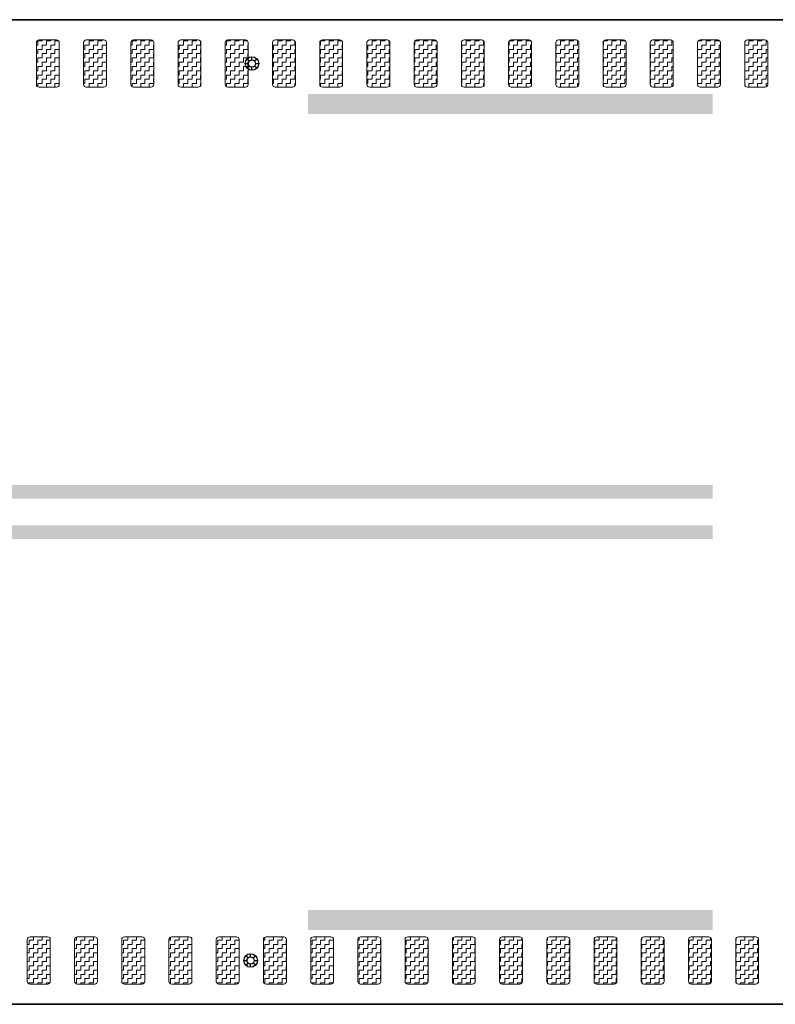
# Model space of a CAD drawing. Header units: metres. Extents: x -699 to 2316, y -1199 to 781.
# Tile 520 of 593: x 1125.71 to 1131.31, y -262.03 to -254.73. Entities that reach past the tile are written whole.
import ezdxf

# ---------------------------------------------------------------- set-up
doc = ezdxf.new("R2010")
doc.units = ezdxf.units.M
doc.linetypes.add('VW-3-3_STREEP', pattern=[6, 3, -3])
doc.linetypes.add('VW-9-3_STREEP', pattern=[12, 9, -3])
for name, color, linetype, lineweight in [('N-WA-IE-MEUBILAIR_WEGMEUBILAIR-S', 7, 'Continuous', 25), ('N-WA-VW-MARKERING_DYNAMISCH-G', 7, 'Continuous', 35), ('N-WE-VH-KANTVERHARDING-G', 210, 'Continuous', 35), ('N-WE-VW-MARKERING_LANGS_STREEP_33-G', 7, 'VW-3-3_STREEP', 13), ('N-WE-VW-MARKERING_LANGS_STREEP_93-G', 7, 'VW-9-3_STREEP', 13)]:
    doc.layers.add(name, color=color, linetype=linetype, lineweight=lineweight)
pattern_1 = [(180, (362.03036, 0), (-0.03175, -0.03175), [0.03175, -0.03175]), (270, (361.99861, 0), (0.03175, -0.03175), [0.03175, -0.03175])]

# ---------------------------------------------------------------- blocks, each defined once
blk = doc.blocks.new('SIE-WEG_GLASBOLREFLECTOR-SO')
for p, q in [((-0.375, 0), (-0.199, 0)), ((-0.141, 0.141), (-0.265, 0.265)), ((0, 0.2), (0, 0.375)), ((0.142, 0.141), (0.265, 0.265)), ((0.201, 0), (0.375, 0)), ((-0.265, -0.266), (-0.141, -0.141)), ((0, -0.375), (0, -0.2)), ((0.265, -0.266), (0.142, -0.142))]:
    blk.add_line(p, q)
for centre, radius in [((0, 0), 0.375), ((0.001, 0), 0.2)]:
    blk.add_circle(centre, radius)
blk = doc.blocks.new('glasbol')
at = {"layer": 'N-WA-IE-MEUBILAIR_WEGMEUBILAIR-S'}
blk.add_blockref('SIE-WEG_GLASBOLREFLECTOR-SO', (-0.001, 0), dxfattribs=at)

msp = doc.modelspace()

# ---------------------------------------------------------------- hatches: boundary and pattern name
at = {"layer": 'N-WA-VW-MARKERING_DYNAMISCH-G', "lineweight": 9}
h = msp.add_hatch(dxfattribs=at)
h.set_pattern_fill('ZIGZAG', color=8, scale=0.01, angle=180, style=0)
h.set_pattern_definition(pattern_1)
edge = h.paths.add_edge_path()
edge.add_line((1125.8491, -255.2327), (1125.9791, -255.2327))
edge.add_arc((1125.9791, -255.2127), 0.02, 270, 360)
edge.add_line((1125.9991, -255.2127), (1125.9991, -254.9027))
edge.add_arc((1125.9791, -254.9027), 0.02, 0, 90)
edge.add_line((1125.9791, -254.8827), (1125.8491, -254.8827))
edge.add_arc((1125.8491, -254.9027), 0.02, 90, 180)
edge.add_line((1125.8291, -254.9027), (1125.8291, -255.2127))
edge.add_arc((1125.8491, -255.2127), 0.02, 180, 270)
h = msp.add_hatch(dxfattribs=at)
h.set_pattern_fill('ZIGZAG', color=8, scale=0.01, angle=180, style=0)
h.set_pattern_definition(pattern_1)
edge = h.paths.add_edge_path()
edge.add_line((1126.1991, -255.2327), (1126.3291, -255.2327))
edge.add_arc((1126.3291, -255.2127), 0.02, 270, 360)
edge.add_line((1126.3491, -255.2127), (1126.3491, -254.9027))
edge.add_arc((1126.3291, -254.9027), 0.02, 0, 90)
edge.add_line((1126.3291, -254.8827), (1126.1991, -254.8827))
edge.add_arc((1126.1991, -254.9027), 0.02, 90, 180)
edge.add_line((1126.1791, -254.9027), (1126.1791, -255.2127))
edge.add_arc((1126.1991, -255.2127), 0.02, 180, 270)
h = msp.add_hatch(dxfattribs=at)
h.set_pattern_fill('ZIGZAG', color=8, scale=0.01, angle=180, style=0)
h.set_pattern_definition(pattern_1)
edge = h.paths.add_edge_path()
edge.add_line((1126.5491, -255.2327), (1126.6791, -255.2327))
edge.add_arc((1126.6791, -255.2127), 0.02, 270, 360)
edge.add_line((1126.6991, -255.2127), (1126.6991, -254.9027))
edge.add_arc((1126.6791, -254.9027), 0.02, 0, 90)
edge.add_line((1126.6791, -254.8827), (1126.5491, -254.8827))
edge.add_arc((1126.5491, -254.9027), 0.02, 90, 180)
edge.add_line((1126.5291, -254.9027), (1126.5291, -255.2127))
edge.add_arc((1126.5491, -255.2127), 0.02, 180, 270)
h = msp.add_hatch(dxfattribs=at)
h.set_pattern_fill('ZIGZAG', color=8, scale=0.01, angle=180, style=0)
h.set_pattern_definition(pattern_1)
edge = h.paths.add_edge_path()
edge.add_line((1126.8991, -255.2327), (1127.0291, -255.2327))
edge.add_arc((1127.0291, -255.2127), 0.02, 270, 360)
edge.add_line((1127.0491, -255.2127), (1127.0491, -254.9027))
edge.add_arc((1127.0291, -254.9027), 0.02, 0, 90)
edge.add_line((1127.0291, -254.8827), (1126.8991, -254.8827))
edge.add_arc((1126.8991, -254.9027), 0.02, 90, 180)
edge.add_line((1126.8791, -254.9027), (1126.8791, -255.2127))
edge.add_arc((1126.8991, -255.2127), 0.02, 180, 270)
h = msp.add_hatch(dxfattribs=at)
h.set_pattern_fill('ZIGZAG', color=8, scale=0.01, angle=180, style=0)
h.set_pattern_definition(pattern_1)
edge = h.paths.add_edge_path()
edge.add_line((1127.2491, -255.2327), (1127.3791, -255.2327))
edge.add_arc((1127.3791, -255.2127), 0.02, 270, 360)
edge.add_line((1127.3991, -255.2127), (1127.3991, -254.9027))
edge.add_arc((1127.3791, -254.9027), 0.02, 0, 90)
edge.add_line((1127.3791, -254.8827), (1127.2491, -254.8827))
edge.add_arc((1127.2491, -254.9027), 0.02, 90, 180)
edge.add_line((1127.2291, -254.9027), (1127.2291, -255.2127))
edge.add_arc((1127.2491, -255.2127), 0.02, 180, 270)
h = msp.add_hatch(dxfattribs=at)
h.set_pattern_fill('ZIGZAG', color=8, scale=0.01, angle=180, style=0)
h.set_pattern_definition(pattern_1)
edge = h.paths.add_edge_path()
edge.add_line((1127.5991, -255.2327), (1127.7291, -255.2327))
edge.add_arc((1127.7291, -255.2127), 0.02, 270, 360)
edge.add_line((1127.7491, -255.2127), (1127.7491, -254.9027))
edge.add_arc((1127.7291, -254.9027), 0.02, 0, 90)
edge.add_line((1127.7291, -254.8827), (1127.5991, -254.8827))
edge.add_arc((1127.5991, -254.9027), 0.02, 90, 180)
edge.add_line((1127.5791, -254.9027), (1127.5791, -255.2127))
edge.add_arc((1127.5991, -255.2127), 0.02, 180, 270)
h = msp.add_hatch(dxfattribs=at)
h.set_pattern_fill('ZIGZAG', color=8, scale=0.01, angle=180, style=0)
h.set_pattern_definition(pattern_1)
edge = h.paths.add_edge_path()
edge.add_line((1127.9491, -255.2327), (1128.0791, -255.2327))
edge.add_arc((1128.0791, -255.2127), 0.02, 270, 360)
edge.add_line((1128.0991, -255.2127), (1128.0991, -254.9027))
edge.add_arc((1128.0791, -254.9027), 0.02, 0, 90)
edge.add_line((1128.0791, -254.8827), (1127.9491, -254.8827))
edge.add_arc((1127.9491, -254.9027), 0.02, 90, 180)
edge.add_line((1127.9291, -254.9027), (1127.9291, -255.2127))
edge.add_arc((1127.9491, -255.2127), 0.02, 180, 270)
h = msp.add_hatch(dxfattribs=at)
h.set_pattern_fill('ZIGZAG', color=8, scale=0.01, angle=180, style=0)
h.set_pattern_definition(pattern_1)
edge = h.paths.add_edge_path()
edge.add_line((1128.2991, -255.2327), (1128.4291, -255.2327))
edge.add_arc((1128.4291, -255.2127), 0.02, 270, 360)
edge.add_line((1128.4491, -255.2127), (1128.4491, -254.9027))
edge.add_arc((1128.4291, -254.9027), 0.02, 0, 90)
edge.add_line((1128.4291, -254.8827), (1128.2991, -254.8827))
edge.add_arc((1128.2991, -254.9027), 0.02, 90, 180)
edge.add_line((1128.2791, -254.9027), (1128.2791, -255.2127))
edge.add_arc((1128.2991, -255.2127), 0.02, 180, 270)
h = msp.add_hatch(dxfattribs=at)
h.set_pattern_fill('ZIGZAG', color=8, scale=0.01, angle=180, style=0)
h.set_pattern_definition(pattern_1)
edge = h.paths.add_edge_path()
edge.add_line((1128.6491, -255.2327), (1128.7791, -255.2327))
edge.add_arc((1128.7791, -255.2127), 0.02, 270, 360)
edge.add_line((1128.7991, -255.2127), (1128.7991, -254.9027))
edge.add_arc((1128.7791, -254.9027), 0.02, 0, 90)
edge.add_line((1128.7791, -254.8827), (1128.6491, -254.8827))
edge.add_arc((1128.6491, -254.9027), 0.02, 90, 180)
edge.add_line((1128.6291, -254.9027), (1128.6291, -255.2127))
edge.add_arc((1128.6491, -255.2127), 0.02, 180, 270)
h = msp.add_hatch(dxfattribs=at)
h.set_pattern_fill('ZIGZAG', color=8, scale=0.01, angle=180, style=0)
h.set_pattern_definition(pattern_1)
edge = h.paths.add_edge_path()
edge.add_line((1128.9991, -255.2327), (1129.1291, -255.2327))
edge.add_arc((1129.1291, -255.2127), 0.02, 270, 360)
edge.add_line((1129.1491, -255.2127), (1129.1491, -254.9027))
edge.add_arc((1129.1291, -254.9027), 0.02, 0, 90)
edge.add_line((1129.1291, -254.8827), (1128.9991, -254.8827))
edge.add_arc((1128.9991, -254.9027), 0.02, 90, 180)
edge.add_line((1128.9791, -254.9027), (1128.9791, -255.2127))
edge.add_arc((1128.9991, -255.2127), 0.02, 180, 270)
h = msp.add_hatch(dxfattribs=at)
h.set_pattern_fill('ZIGZAG', color=8, scale=0.01, angle=180, style=0)
h.set_pattern_definition(pattern_1)
edge = h.paths.add_edge_path()
edge.add_line((1129.3491, -255.2327), (1129.4791, -255.2327))
edge.add_arc((1129.4791, -255.2127), 0.02, 270, 360)
edge.add_line((1129.4991, -255.2127), (1129.4991, -254.9027))
edge.add_arc((1129.4791, -254.9027), 0.02, 0, 90)
edge.add_line((1129.4791, -254.8827), (1129.3491, -254.8827))
edge.add_arc((1129.3491, -254.9027), 0.02, 90, 180)
edge.add_line((1129.3291, -254.9027), (1129.3291, -255.2127))
edge.add_arc((1129.3491, -255.2127), 0.02, 180, 270)
h = msp.add_hatch(dxfattribs=at)
h.set_pattern_fill('ZIGZAG', color=8, scale=0.01, angle=180, style=0)
h.set_pattern_definition(pattern_1)
edge = h.paths.add_edge_path()
edge.add_line((1129.6991, -255.2327), (1129.8291, -255.2327))
edge.add_arc((1129.8291, -255.2127), 0.02, 270, 360)
edge.add_line((1129.8491, -255.2127), (1129.8491, -254.9027))
edge.add_arc((1129.8291, -254.9027), 0.02, 0, 90)
edge.add_line((1129.8291, -254.8827), (1129.6991, -254.8827))
edge.add_arc((1129.6991, -254.9027), 0.02, 90, 180)
edge.add_line((1129.6791, -254.9027), (1129.6791, -255.2127))
edge.add_arc((1129.6991, -255.2127), 0.02, 180, 270)
h = msp.add_hatch(dxfattribs=at)
h.set_pattern_fill('ZIGZAG', color=8, scale=0.01, angle=180, style=0)
h.set_pattern_definition(pattern_1)
edge = h.paths.add_edge_path()
edge.add_line((1130.0491, -255.2327), (1130.1791, -255.2327))
edge.add_arc((1130.1791, -255.2127), 0.02, 270, 360)
edge.add_line((1130.1991, -255.2127), (1130.1991, -254.9027))
edge.add_arc((1130.1791, -254.9027), 0.02, 0, 90)
edge.add_line((1130.1791, -254.8827), (1130.0491, -254.8827))
edge.add_arc((1130.0491, -254.9027), 0.02, 90, 180)
edge.add_line((1130.0291, -254.9027), (1130.0291, -255.2127))
edge.add_arc((1130.0491, -255.2127), 0.02, 180, 270)
h = msp.add_hatch(dxfattribs=at)
h.set_pattern_fill('ZIGZAG', color=8, scale=0.01, angle=180, style=0)
h.set_pattern_definition(pattern_1)
edge = h.paths.add_edge_path()
edge.add_line((1130.3991, -255.2327), (1130.5291, -255.2327))
edge.add_arc((1130.5291, -255.2127), 0.02, 270, 360)
edge.add_line((1130.5491, -255.2127), (1130.5491, -254.9027))
edge.add_arc((1130.5291, -254.9027), 0.02, 0, 90)
edge.add_line((1130.5291, -254.8827), (1130.3991, -254.8827))
edge.add_arc((1130.3991, -254.9027), 0.02, 90, 180)
edge.add_line((1130.3791, -254.9027), (1130.3791, -255.2127))
edge.add_arc((1130.3991, -255.2127), 0.02, 180, 270)
h = msp.add_hatch(dxfattribs=at)
h.set_pattern_fill('ZIGZAG', color=8, scale=0.01, angle=180, style=0)
h.set_pattern_definition(pattern_1)
edge = h.paths.add_edge_path()
edge.add_line((1130.7491, -255.2327), (1130.8791, -255.2327))
edge.add_arc((1130.8791, -255.2127), 0.02, 270, 360)
edge.add_line((1130.8991, -255.2127), (1130.8991, -254.9027))
edge.add_arc((1130.8791, -254.9027), 0.02, 0, 90)
edge.add_line((1130.8791, -254.8827), (1130.7491, -254.8827))
edge.add_arc((1130.7491, -254.9027), 0.02, 90, 180)
edge.add_line((1130.7291, -254.9027), (1130.7291, -255.2127))
edge.add_arc((1130.7491, -255.2127), 0.02, 180, 270)
h = msp.add_hatch(dxfattribs=at)
h.set_pattern_fill('ZIGZAG', color=8, scale=0.01, angle=180, style=0)
h.set_pattern_definition(pattern_1)
edge = h.paths.add_edge_path()
edge.add_line((1131.0991, -255.2327), (1131.2291, -255.2327))
edge.add_arc((1131.2291, -255.2127), 0.02, 270, 360)
edge.add_line((1131.2491, -255.2127), (1131.2491, -254.9027))
edge.add_arc((1131.2291, -254.9027), 0.02, 0, 90)
edge.add_line((1131.2291, -254.8827), (1131.0991, -254.8827))
edge.add_arc((1131.0991, -254.9027), 0.02, 90, 180)
edge.add_line((1131.0791, -254.9027), (1131.0791, -255.2127))
edge.add_arc((1131.0991, -255.2127), 0.02, 180, 270)
h = msp.add_hatch(dxfattribs=at)
h.set_pattern_fill('ZIGZAG', color=8, scale=0.01, angle=180, style=0)
h.set_pattern_definition(pattern_1)
edge = h.paths.add_edge_path()
edge.add_line((1125.7821, -261.5327), (1125.9121, -261.5327))
edge.add_arc((1125.9121, -261.5527), 0.02, 0, 90, ccw=False)
edge.add_line((1125.9321, -261.5527), (1125.9321, -261.8627))
edge.add_arc((1125.9121, -261.8627), 0.02, 270, 360, ccw=False)
edge.add_line((1125.9121, -261.8827), (1125.7821, -261.8827))
edge.add_arc((1125.7821, -261.8627), 0.02, 180, 270, ccw=False)
edge.add_line((1125.7621, -261.8627), (1125.7621, -261.5527))
edge.add_arc((1125.7821, -261.5527), 0.02, 90, 180, ccw=False)
h = msp.add_hatch(dxfattribs=at)
h.set_pattern_fill('ZIGZAG', color=8, scale=0.01, angle=180, style=0)
h.set_pattern_definition(pattern_1)
edge = h.paths.add_edge_path()
edge.add_line((1126.1321, -261.5327), (1126.2621, -261.5327))
edge.add_arc((1126.2621, -261.5527), 0.02, 0, 90, ccw=False)
edge.add_line((1126.2821, -261.5527), (1126.2821, -261.8627))
edge.add_arc((1126.2621, -261.8627), 0.02, 270, 360, ccw=False)
edge.add_line((1126.2621, -261.8827), (1126.1321, -261.8827))
edge.add_arc((1126.1321, -261.8627), 0.02, 180, 270, ccw=False)
edge.add_line((1126.1121, -261.8627), (1126.1121, -261.5527))
edge.add_arc((1126.1321, -261.5527), 0.02, 90, 180, ccw=False)
h = msp.add_hatch(dxfattribs=at)
h.set_pattern_fill('ZIGZAG', color=8, scale=0.01, angle=180, style=0)
h.set_pattern_definition(pattern_1)
edge = h.paths.add_edge_path()
edge.add_line((1126.4821, -261.5327), (1126.6121, -261.5327))
edge.add_arc((1126.6121, -261.5527), 0.02, 0, 90, ccw=False)
edge.add_line((1126.6321, -261.5527), (1126.6321, -261.8627))
edge.add_arc((1126.6121, -261.8627), 0.02, 270, 360, ccw=False)
edge.add_line((1126.6121, -261.8827), (1126.4821, -261.8827))
edge.add_arc((1126.4821, -261.8627), 0.02, 180, 270, ccw=False)
edge.add_line((1126.4621, -261.8627), (1126.4621, -261.5527))
edge.add_arc((1126.4821, -261.5527), 0.02, 90, 180, ccw=False)
h = msp.add_hatch(dxfattribs=at)
h.set_pattern_fill('ZIGZAG', color=8, scale=0.01, angle=180, style=0)
h.set_pattern_definition(pattern_1)
edge = h.paths.add_edge_path()
edge.add_line((1126.8321, -261.5327), (1126.9621, -261.5327))
edge.add_arc((1126.9621, -261.5527), 0.02, 0, 90, ccw=False)
edge.add_line((1126.9821, -261.5527), (1126.9821, -261.8627))
edge.add_arc((1126.9621, -261.8627), 0.02, 270, 360, ccw=False)
edge.add_line((1126.9621, -261.8827), (1126.8321, -261.8827))
edge.add_arc((1126.8321, -261.8627), 0.02, 180, 270, ccw=False)
edge.add_line((1126.8121, -261.8627), (1126.8121, -261.5527))
edge.add_arc((1126.8321, -261.5527), 0.02, 90, 180, ccw=False)
h = msp.add_hatch(dxfattribs=at)
h.set_pattern_fill('ZIGZAG', color=8, scale=0.01, angle=180, style=0)
h.set_pattern_definition(pattern_1)
edge = h.paths.add_edge_path()
edge.add_line((1127.1821, -261.5327), (1127.3121, -261.5327))
edge.add_arc((1127.3121, -261.5527), 0.02, 0, 90, ccw=False)
edge.add_line((1127.3321, -261.5527), (1127.3321, -261.8627))
edge.add_arc((1127.3121, -261.8627), 0.02, 270, 360, ccw=False)
edge.add_line((1127.3121, -261.8827), (1127.1821, -261.8827))
edge.add_arc((1127.1821, -261.8627), 0.02, 180, 270, ccw=False)
edge.add_line((1127.1621, -261.8627), (1127.1621, -261.5527))
edge.add_arc((1127.1821, -261.5527), 0.02, 90, 180, ccw=False)
h = msp.add_hatch(dxfattribs=at)
h.set_pattern_fill('ZIGZAG', color=8, scale=0.01, angle=180, style=0)
h.set_pattern_definition(pattern_1)
edge = h.paths.add_edge_path()
edge.add_line((1127.5321, -261.5327), (1127.6621, -261.5327))
edge.add_arc((1127.6621, -261.5527), 0.02, 0, 90, ccw=False)
edge.add_line((1127.6821, -261.5527), (1127.6821, -261.8627))
edge.add_arc((1127.6621, -261.8627), 0.02, 270, 360, ccw=False)
edge.add_line((1127.6621, -261.8827), (1127.5321, -261.8827))
edge.add_arc((1127.5321, -261.8627), 0.02, 180, 270, ccw=False)
edge.add_line((1127.5121, -261.8627), (1127.5121, -261.5527))
edge.add_arc((1127.5321, -261.5527), 0.02, 90, 180, ccw=False)
h = msp.add_hatch(dxfattribs=at)
h.set_pattern_fill('ZIGZAG', color=8, scale=0.01, angle=180, style=0)
h.set_pattern_definition(pattern_1)
edge = h.paths.add_edge_path()
edge.add_line((1127.8821, -261.5327), (1128.0121, -261.5327))
edge.add_arc((1128.0121, -261.5527), 0.02, 0, 90, ccw=False)
edge.add_line((1128.0321, -261.5527), (1128.0321, -261.8627))
edge.add_arc((1128.0121, -261.8627), 0.02, 270, 360, ccw=False)
edge.add_line((1128.0121, -261.8827), (1127.8821, -261.8827))
edge.add_arc((1127.8821, -261.8627), 0.02, 180, 270, ccw=False)
edge.add_line((1127.8621, -261.8627), (1127.8621, -261.5527))
edge.add_arc((1127.8821, -261.5527), 0.02, 90, 180, ccw=False)
h = msp.add_hatch(dxfattribs=at)
h.set_pattern_fill('ZIGZAG', color=8, scale=0.01, angle=180, style=0)
h.set_pattern_definition(pattern_1)
edge = h.paths.add_edge_path()
edge.add_line((1128.2321, -261.5327), (1128.3621, -261.5327))
edge.add_arc((1128.3621, -261.5527), 0.02, 0, 90, ccw=False)
edge.add_line((1128.3821, -261.5527), (1128.3821, -261.8627))
edge.add_arc((1128.3621, -261.8627), 0.02, 270, 360, ccw=False)
edge.add_line((1128.3621, -261.8827), (1128.2321, -261.8827))
edge.add_arc((1128.2321, -261.8627), 0.02, 180, 270, ccw=False)
edge.add_line((1128.2121, -261.8627), (1128.2121, -261.5527))
edge.add_arc((1128.2321, -261.5527), 0.02, 90, 180, ccw=False)
h = msp.add_hatch(dxfattribs=at)
h.set_pattern_fill('ZIGZAG', color=8, scale=0.01, angle=180, style=0)
h.set_pattern_definition(pattern_1)
edge = h.paths.add_edge_path()
edge.add_line((1128.5821, -261.5327), (1128.7121, -261.5327))
edge.add_arc((1128.7121, -261.5527), 0.02, 0, 90, ccw=False)
edge.add_line((1128.7321, -261.5527), (1128.7321, -261.8627))
edge.add_arc((1128.7121, -261.8627), 0.02, 270, 360, ccw=False)
edge.add_line((1128.7121, -261.8827), (1128.5821, -261.8827))
edge.add_arc((1128.5821, -261.8627), 0.02, 180, 270, ccw=False)
edge.add_line((1128.5621, -261.8627), (1128.5621, -261.5527))
edge.add_arc((1128.5821, -261.5527), 0.02, 90, 180, ccw=False)
h = msp.add_hatch(dxfattribs=at)
h.set_pattern_fill('ZIGZAG', color=8, scale=0.01, angle=180, style=0)
h.set_pattern_definition(pattern_1)
edge = h.paths.add_edge_path()
edge.add_line((1128.9321, -261.5327), (1129.0621, -261.5327))
edge.add_arc((1129.0621, -261.5527), 0.02, 0, 90, ccw=False)
edge.add_line((1129.0821, -261.5527), (1129.0821, -261.8627))
edge.add_arc((1129.0621, -261.8627), 0.02, 270, 360, ccw=False)
edge.add_line((1129.0621, -261.8827), (1128.9321, -261.8827))
edge.add_arc((1128.9321, -261.8627), 0.02, 180, 270, ccw=False)
edge.add_line((1128.9121, -261.8627), (1128.9121, -261.5527))
edge.add_arc((1128.9321, -261.5527), 0.02, 90, 180, ccw=False)
h = msp.add_hatch(dxfattribs=at)
h.set_pattern_fill('ZIGZAG', color=8, scale=0.01, angle=180, style=0)
h.set_pattern_definition(pattern_1)
edge = h.paths.add_edge_path()
edge.add_line((1129.2821, -261.5327), (1129.4121, -261.5327))
edge.add_arc((1129.4121, -261.5527), 0.02, 0, 90, ccw=False)
edge.add_line((1129.4321, -261.5527), (1129.4321, -261.8627))
edge.add_arc((1129.4121, -261.8627), 0.02, 270, 360, ccw=False)
edge.add_line((1129.4121, -261.8827), (1129.2821, -261.8827))
edge.add_arc((1129.2821, -261.8627), 0.02, 180, 270, ccw=False)
edge.add_line((1129.2621, -261.8627), (1129.2621, -261.5527))
edge.add_arc((1129.2821, -261.5527), 0.02, 90, 180, ccw=False)
h = msp.add_hatch(dxfattribs=at)
h.set_pattern_fill('ZIGZAG', color=8, scale=0.01, angle=180, style=0)
h.set_pattern_definition(pattern_1)
edge = h.paths.add_edge_path()
edge.add_line((1129.6321, -261.5327), (1129.7621, -261.5327))
edge.add_arc((1129.7621, -261.5527), 0.02, 0, 90, ccw=False)
edge.add_line((1129.7821, -261.5527), (1129.7821, -261.8627))
edge.add_arc((1129.7621, -261.8627), 0.02, 270, 360, ccw=False)
edge.add_line((1129.7621, -261.8827), (1129.6321, -261.8827))
edge.add_arc((1129.6321, -261.8627), 0.02, 180, 270, ccw=False)
edge.add_line((1129.6121, -261.8627), (1129.6121, -261.5527))
edge.add_arc((1129.6321, -261.5527), 0.02, 90, 180, ccw=False)
h = msp.add_hatch(dxfattribs=at)
h.set_pattern_fill('ZIGZAG', color=8, scale=0.01, angle=180, style=0)
h.set_pattern_definition(pattern_1)
edge = h.paths.add_edge_path()
edge.add_line((1129.9821, -261.5327), (1130.1121, -261.5327))
edge.add_arc((1130.1121, -261.5527), 0.02, 0, 90, ccw=False)
edge.add_line((1130.1321, -261.5527), (1130.1321, -261.8627))
edge.add_arc((1130.1121, -261.8627), 0.02, 270, 360, ccw=False)
edge.add_line((1130.1121, -261.8827), (1129.9821, -261.8827))
edge.add_arc((1129.9821, -261.8627), 0.02, 180, 270, ccw=False)
edge.add_line((1129.9621, -261.8627), (1129.9621, -261.5527))
edge.add_arc((1129.9821, -261.5527), 0.02, 90, 180, ccw=False)
h = msp.add_hatch(dxfattribs=at)
h.set_pattern_fill('ZIGZAG', color=8, scale=0.01, angle=180, style=0)
h.set_pattern_definition(pattern_1)
edge = h.paths.add_edge_path()
edge.add_line((1130.3321, -261.5327), (1130.4621, -261.5327))
edge.add_arc((1130.4621, -261.5527), 0.02, 0, 90, ccw=False)
edge.add_line((1130.4821, -261.5527), (1130.4821, -261.8627))
edge.add_arc((1130.4621, -261.8627), 0.02, 270, 360, ccw=False)
edge.add_line((1130.4621, -261.8827), (1130.3321, -261.8827))
edge.add_arc((1130.3321, -261.8627), 0.02, 180, 270, ccw=False)
edge.add_line((1130.3121, -261.8627), (1130.3121, -261.5527))
edge.add_arc((1130.3321, -261.5527), 0.02, 90, 180, ccw=False)
h = msp.add_hatch(dxfattribs=at)
h.set_pattern_fill('ZIGZAG', color=8, scale=0.01, angle=180, style=0)
h.set_pattern_definition(pattern_1)
edge = h.paths.add_edge_path()
edge.add_line((1130.6821, -261.5327), (1130.8121, -261.5327))
edge.add_arc((1130.8121, -261.5527), 0.02, 0, 90, ccw=False)
edge.add_line((1130.8321, -261.5527), (1130.8321, -261.8627))
edge.add_arc((1130.8121, -261.8627), 0.02, 270, 360, ccw=False)
edge.add_line((1130.8121, -261.8827), (1130.6821, -261.8827))
edge.add_arc((1130.6821, -261.8627), 0.02, 180, 270, ccw=False)
edge.add_line((1130.6621, -261.8627), (1130.6621, -261.5527))
edge.add_arc((1130.6821, -261.5527), 0.02, 90, 180, ccw=False)
h = msp.add_hatch(dxfattribs=at)
h.set_pattern_fill('ZIGZAG', color=8, scale=0.01, angle=180, style=0)
h.set_pattern_definition(pattern_1)
edge = h.paths.add_edge_path()
edge.add_line((1131.0321, -261.5327), (1131.1621, -261.5327))
edge.add_arc((1131.1621, -261.5527), 0.02, 0, 90, ccw=False)
edge.add_line((1131.1821, -261.5527), (1131.1821, -261.8627))
edge.add_arc((1131.1621, -261.8627), 0.02, 270, 360, ccw=False)
edge.add_line((1131.1621, -261.8827), (1131.0321, -261.8827))
edge.add_arc((1131.0321, -261.8627), 0.02, 180, 270, ccw=False)
edge.add_line((1131.0121, -261.8627), (1131.0121, -261.5527))
edge.add_arc((1131.0321, -261.5527), 0.02, 90, 180, ccw=False)

# ---------------------------------------------------------------- linework, layer by layer
at = {"layer": 'N-WA-VW-MARKERING_DYNAMISCH-G', "color": 8, "lineweight": 9}
for points in [[(1125.8491, -255.2327), (1125.9791, -255.2327, 0.414214), (1125.9991, -255.2127), (1125.9991, -254.9027, 0.414214), (1125.9791, -254.8827), (1125.8491, -254.8827, 0.414214), (1125.8291, -254.9027), (1125.8291, -255.2127, 0.414214)], [(1126.1991, -255.2327), (1126.3291, -255.2327, 0.414214), (1126.3491, -255.2127), (1126.3491, -254.9027, 0.414214), (1126.3291, -254.8827), (1126.1991, -254.8827, 0.414214), (1126.1791, -254.9027), (1126.1791, -255.2127, 0.414214)], [(1126.5491, -255.2327), (1126.6791, -255.2327, 0.414214), (1126.6991, -255.2127), (1126.6991, -254.9027, 0.414214), (1126.6791, -254.8827), (1126.5491, -254.8827, 0.414214), (1126.5291, -254.9027), (1126.5291, -255.2127, 0.414214)], [(1126.8991, -255.2327), (1127.0291, -255.2327, 0.414214), (1127.0491, -255.2127), (1127.0491, -254.9027, 0.414214), (1127.0291, -254.8827), (1126.8991, -254.8827, 0.414214), (1126.8791, -254.9027), (1126.8791, -255.2127, 0.414214)], [(1127.2491, -255.2327), (1127.3791, -255.2327, 0.414214), (1127.3991, -255.2127), (1127.3991, -254.9027, 0.414214), (1127.3791, -254.8827), (1127.2491, -254.8827, 0.414214), (1127.2291, -254.9027), (1127.2291, -255.2127, 0.414214)], [(1127.5991, -255.2327), (1127.7291, -255.2327, 0.414214), (1127.7491, -255.2127), (1127.7491, -254.9027, 0.414214), (1127.7291, -254.8827), (1127.5991, -254.8827, 0.414214), (1127.5791, -254.9027), (1127.5791, -255.2127, 0.414214)], [(1127.9491, -255.2327), (1128.0791, -255.2327, 0.414214), (1128.0991, -255.2127), (1128.0991, -254.9027, 0.414214), (1128.0791, -254.8827), (1127.9491, -254.8827, 0.414214), (1127.9291, -254.9027), (1127.9291, -255.2127, 0.414214)], [(1128.2991, -255.2327), (1128.4291, -255.2327, 0.414214), (1128.4491, -255.2127), (1128.4491, -254.9027, 0.414214), (1128.4291, -254.8827), (1128.2991, -254.8827, 0.414214), (1128.2791, -254.9027), (1128.2791, -255.2127, 0.414214)], [(1128.6491, -255.2327), (1128.7791, -255.2327, 0.414214), (1128.7991, -255.2127), (1128.7991, -254.9027, 0.414214), (1128.7791, -254.8827), (1128.6491, -254.8827, 0.414214), (1128.6291, -254.9027), (1128.6291, -255.2127, 0.414214)], [(1128.9991, -255.2327), (1129.1291, -255.2327, 0.414214), (1129.1491, -255.2127), (1129.1491, -254.9027, 0.414214), (1129.1291, -254.8827), (1128.9991, -254.8827, 0.414214), (1128.9791, -254.9027), (1128.9791, -255.2127, 0.414214)], [(1129.3491, -255.2327), (1129.4791, -255.2327, 0.414214), (1129.4991, -255.2127), (1129.4991, -254.9027, 0.414214), (1129.4791, -254.8827), (1129.3491, -254.8827, 0.414214), (1129.3291, -254.9027), (1129.3291, -255.2127, 0.414214)], [(1129.6991, -255.2327), (1129.8291, -255.2327, 0.414214), (1129.8491, -255.2127), (1129.8491, -254.9027, 0.414214), (1129.8291, -254.8827), (1129.6991, -254.8827, 0.414214), (1129.6791, -254.9027), (1129.6791, -255.2127, 0.414214)], [(1130.0491, -255.2327), (1130.1791, -255.2327, 0.414214), (1130.1991, -255.2127), (1130.1991, -254.9027, 0.414214), (1130.1791, -254.8827), (1130.0491, -254.8827, 0.414214), (1130.0291, -254.9027), (1130.0291, -255.2127, 0.414214)], [(1130.3991, -255.2327), (1130.5291, -255.2327, 0.414214), (1130.5491, -255.2127), (1130.5491, -254.9027, 0.414214), (1130.5291, -254.8827), (1130.3991, -254.8827, 0.414214), (1130.3791, -254.9027), (1130.3791, -255.2127, 0.414214)], [(1130.7491, -255.2327), (1130.8791, -255.2327, 0.414214), (1130.8991, -255.2127), (1130.8991, -254.9027, 0.414214), (1130.8791, -254.8827), (1130.7491, -254.8827, 0.414214), (1130.7291, -254.9027), (1130.7291, -255.2127, 0.414214)], [(1131.0991, -255.2327), (1131.2291, -255.2327, 0.414214), (1131.2491, -255.2127), (1131.2491, -254.9027, 0.414214), (1131.2291, -254.8827), (1131.0991, -254.8827, 0.414214), (1131.0791, -254.9027), (1131.0791, -255.2127, 0.414214)], [(1125.7821, -261.5327), (1125.9121, -261.5327, -0.414214), (1125.9321, -261.5527), (1125.9321, -261.8627, -0.414214), (1125.9121, -261.8827), (1125.7821, -261.8827, -0.414214), (1125.7621, -261.8627), (1125.7621, -261.5527, -0.414214)], [(1126.1321, -261.5327), (1126.2621, -261.5327, -0.414214), (1126.2821, -261.5527), (1126.2821, -261.8627, -0.414214), (1126.2621, -261.8827), (1126.1321, -261.8827, -0.414214), (1126.1121, -261.8627), (1126.1121, -261.5527, -0.414214)], [(1126.4821, -261.5327), (1126.6121, -261.5327, -0.414214), (1126.6321, -261.5527), (1126.6321, -261.8627, -0.414214), (1126.6121, -261.8827), (1126.4821, -261.8827, -0.414214), (1126.4621, -261.8627), (1126.4621, -261.5527, -0.414214)], [(1126.8321, -261.5327), (1126.9621, -261.5327, -0.414214), (1126.9821, -261.5527), (1126.9821, -261.8627, -0.414214), (1126.9621, -261.8827), (1126.8321, -261.8827, -0.414214), (1126.8121, -261.8627), (1126.8121, -261.5527, -0.414214)], [(1127.1821, -261.5327), (1127.3121, -261.5327, -0.414214), (1127.3321, -261.5527), (1127.3321, -261.8627, -0.414214), (1127.3121, -261.8827), (1127.1821, -261.8827, -0.414214), (1127.1621, -261.8627), (1127.1621, -261.5527, -0.414214)], [(1127.5321, -261.5327), (1127.6621, -261.5327, -0.414214), (1127.6821, -261.5527), (1127.6821, -261.8627, -0.414214), (1127.6621, -261.8827), (1127.5321, -261.8827, -0.414214), (1127.5121, -261.8627), (1127.5121, -261.5527, -0.414214)], [(1127.8821, -261.5327), (1128.0121, -261.5327, -0.414214), (1128.0321, -261.5527), (1128.0321, -261.8627, -0.414214), (1128.0121, -261.8827), (1127.8821, -261.8827, -0.414214), (1127.8621, -261.8627), (1127.8621, -261.5527, -0.414214)], [(1128.2321, -261.5327), (1128.3621, -261.5327, -0.414214), (1128.3821, -261.5527), (1128.3821, -261.8627, -0.414214), (1128.3621, -261.8827), (1128.2321, -261.8827, -0.414214), (1128.2121, -261.8627), (1128.2121, -261.5527, -0.414214)], [(1128.5821, -261.5327), (1128.7121, -261.5327, -0.414214), (1128.7321, -261.5527), (1128.7321, -261.8627, -0.414214), (1128.7121, -261.8827), (1128.5821, -261.8827, -0.414214), (1128.5621, -261.8627), (1128.5621, -261.5527, -0.414214)], [(1128.9321, -261.5327), (1129.0621, -261.5327, -0.414214), (1129.0821, -261.5527), (1129.0821, -261.8627, -0.414214), (1129.0621, -261.8827), (1128.9321, -261.8827, -0.414214), (1128.9121, -261.8627), (1128.9121, -261.5527, -0.414214)], [(1129.2821, -261.5327), (1129.4121, -261.5327, -0.414214), (1129.4321, -261.5527), (1129.4321, -261.8627, -0.414214), (1129.4121, -261.8827), (1129.2821, -261.8827, -0.414214), (1129.2621, -261.8627), (1129.2621, -261.5527, -0.414214)], [(1129.6321, -261.5327), (1129.7621, -261.5327, -0.414214), (1129.7821, -261.5527), (1129.7821, -261.8627, -0.414214), (1129.7621, -261.8827), (1129.6321, -261.8827, -0.414214), (1129.6121, -261.8627), (1129.6121, -261.5527, -0.414214)], [(1129.9821, -261.5327), (1130.1121, -261.5327, -0.414214), (1130.1321, -261.5527), (1130.1321, -261.8627, -0.414214), (1130.1121, -261.8827), (1129.9821, -261.8827, -0.414214), (1129.9621, -261.8627), (1129.9621, -261.5527, -0.414214)], [(1130.3321, -261.5327), (1130.4621, -261.5327, -0.414214), (1130.4821, -261.5527), (1130.4821, -261.8627, -0.414214), (1130.4621, -261.8827), (1130.3321, -261.8827, -0.414214), (1130.3121, -261.8627), (1130.3121, -261.5527, -0.414214)], [(1130.6821, -261.5327), (1130.8121, -261.5327, -0.414214), (1130.8321, -261.5527), (1130.8321, -261.8627, -0.414214), (1130.8121, -261.8827), (1130.6821, -261.8827, -0.414214), (1130.6621, -261.8627), (1130.6621, -261.5527, -0.414214)], [(1131.0321, -261.5327), (1131.1621, -261.5327, -0.414214), (1131.1821, -261.5527), (1131.1821, -261.8627, -0.414214), (1131.1621, -261.8827), (1131.0321, -261.8827, -0.414214), (1131.0121, -261.8627), (1131.0121, -261.5527, -0.414214)]]:
    msp.add_lwpolyline(points, format="xyb", close=True, dxfattribs=at)
at = {"layer": 'N-WE-VH-KANTVERHARDING-G'}
for p, q in [((1120.0994, -254.7327), (1131.5991, -254.7327)), ((1120.0994, -262.0327), (1215.2624, -262.0327))]:
    msp.add_line(p, q, dxfattribs=at)
at = {"layer": 'N-WE-VW-MARKERING_LANGS_STREEP_33-G', "color": 253, "linetype": 'Continuous'}
for points in [[(1127.842, -255.2827), (1130.842, -255.2827), (1127.842, -255.4327), (1130.842, -255.4327)], [(1127.842, -261.4827), (1130.842, -261.4827), (1127.842, -261.3327), (1130.842, -261.3327)]]:
    msp.add_solid(points, dxfattribs=at)
at = {"layer": 'N-WE-VW-MARKERING_LANGS_STREEP_93-G', "color": 253, "linetype": 'Continuous'}
for points in [[(1121.842, -258.1827), (1130.842, -258.1827), (1121.842, -258.2827), (1130.842, -258.2827)], [(1121.842, -258.5827), (1130.842, -258.5827), (1121.842, -258.4827), (1130.842, -258.4827)]]:
    msp.add_solid(points, dxfattribs=at)

# ---------------------------------------------------------------- block references
at = {"layer": 'N-WA-IE-MEUBILAIR_WEGMEUBILAIR-S', "xscale": 0.1333332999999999, "yscale": 0.1333332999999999, "zscale": 0.1333332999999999, "rotation": 0.1723155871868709}
for p in [(1127.4271, -255.0577), (1127.4171, -261.7077)]:
    msp.add_blockref('glasbol', p, dxfattribs=at)

doc.saveas('drawing.dxf')
